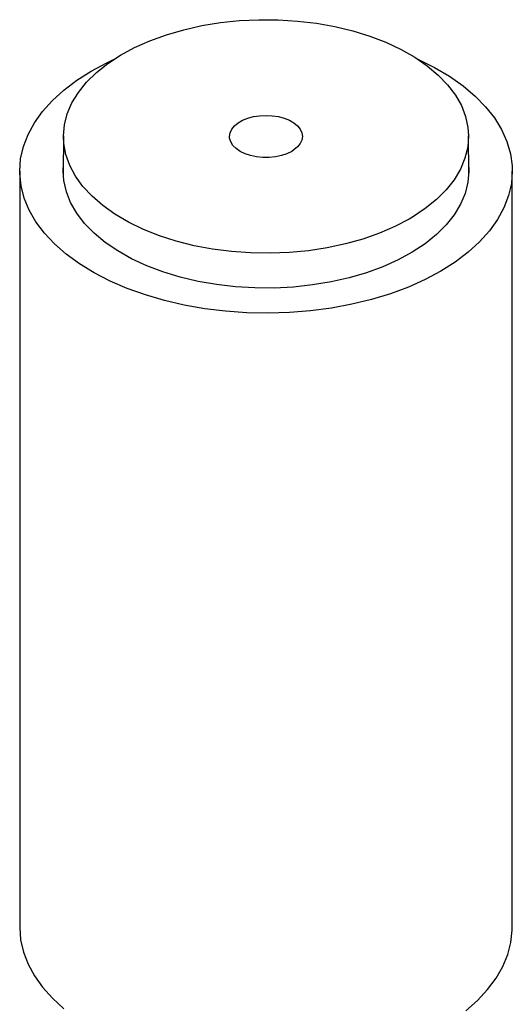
# Model space of a CAD drawing. Header units: inches. Extents: x 3 to 351, y 4 to 271.
# Tile 316 of 530: x 128.72 to 130.85, y 266.1 to 270.35. Entities that reach past the tile are written whole.
import ezdxf

# ---------------------------------------------------------------- set-up
doc = ezdxf.new("R2010")
doc.units = ezdxf.units.IN
doc.header["$LTSCALE"] = 0.5
doc.header["$MEASUREMENT"] = 0
doc.layers.add('DSS', color=7, linetype='Continuous')

msp = doc.modelspace()

# ---------------------------------------------------------------- linework, layer by layer
at = {"layer": 'DSS', "color": 136, "linetype": 'Continuous'}
for p, q in [((129.428, 270.3072), (129.5059, 270.3247)), ((129.5059, 270.3247), (129.5863, 270.3378)), ((129.5863, 270.3378), (129.6686, 270.3464)), ((129.6686, 270.3464), (129.7519, 270.3504)), ((129.7519, 270.3504), (129.8354, 270.3499)), ((129.8354, 270.3499), (129.9185, 270.3447)), ((129.9185, 270.3447), (130.0004, 270.3349)), ((130.0004, 270.3349), (130.0803, 270.3207)), ((130.0803, 270.3207), (130.1574, 270.3021)), ((129.2826, 270.2598), (129.3533, 270.2855)), ((129.3533, 270.2855), (129.428, 270.3072)), ((130.1574, 270.3021), (130.2311, 270.2794)), ((130.2311, 270.2794), (130.3007, 270.2527)), ((129.2165, 270.2303), (129.2826, 270.2598)), ((130.3007, 270.2527), (130.3656, 270.2223)), ((129.1003, 270.1611), (129.1555, 270.1973)), ((129.1555, 270.1973), (129.2165, 270.2303)), ((130.3656, 270.2223), (130.4252, 270.1884)), ((129.0513, 270.122), (129.1003, 270.1611)), ((130.4252, 270.1884), (130.4789, 270.1514)), ((130.4789, 270.1514), (130.5262, 270.1116)), ((129.0091, 270.0803), (129.0513, 270.122)), ((130.5262, 270.1116), (130.5667, 270.0694)), ((128.9739, 270.0366), (129.0091, 270.0803)), ((130.5667, 270.0694), (130.6, 270.0252)), ((128.9461, 269.991), (128.9739, 270.0366)), ((130.6, 270.0252), (130.6259, 269.9793)), ((128.926, 269.9442), (128.9461, 269.991)), ((130.6259, 269.9793), (130.644, 269.9322)), ((128.9137, 269.8965), (128.926, 269.9442)), ((129.7292, 269.9318), (129.7557, 269.9359)), ((129.7557, 269.9359), (129.7831, 269.9373)), ((129.7831, 269.9373), (129.8104, 269.9359)), ((129.8104, 269.9359), (129.8369, 269.9318)), ((128.9094, 269.8483), (128.9137, 269.8965)), ((129.6467, 269.8918), (129.6624, 269.9048)), ((129.6624, 269.9048), (129.6818, 269.916)), ((129.6818, 269.916), (129.7043, 269.9251)), ((129.7043, 269.9251), (129.7292, 269.9318)), ((129.8369, 269.9318), (129.8618, 269.9251)), ((129.8618, 269.9251), (129.8843, 269.916)), ((129.8843, 269.916), (129.9037, 269.9048)), ((129.9037, 269.9048), (129.9195, 269.8918)), ((130.644, 269.9322), (130.6543, 269.8843)), ((129.6256, 269.8463), (129.628, 269.8621)), ((129.628, 269.8621), (129.6351, 269.8774)), ((129.6351, 269.8774), (129.6467, 269.8918)), ((129.9195, 269.8918), (129.9311, 269.8774)), ((129.9311, 269.8774), (129.9382, 269.8621)), ((129.9382, 269.8621), (129.9406, 269.8463)), ((130.6543, 269.8843), (130.6568, 269.8483)), ((128.9094, 269.8483), (128.9083, 269.6857)), ((128.9109, 269.8164), (128.9094, 269.8483)), ((128.9199, 269.7684), (128.9109, 269.8164)), ((129.6262, 269.8384), (129.6256, 269.8463)), ((129.6309, 269.8228), (129.6262, 269.8384)), ((129.6403, 269.8079), (129.6309, 269.8228)), ((129.6541, 269.7942), (129.6403, 269.8079)), ((129.9311, 269.8152), (129.9195, 269.8009)), ((129.9382, 269.8305), (129.9311, 269.8152)), ((129.9406, 269.8463), (129.9382, 269.8305)), ((130.6568, 269.8483), (130.6531, 269.8001)), ((130.6579, 269.6857), (130.6568, 269.8483)), ((128.9367, 269.7211), (128.9199, 269.7684)), ((129.6717, 269.782), (129.6541, 269.7942)), ((129.6927, 269.7718), (129.6717, 269.782)), ((129.7165, 269.7639), (129.6927, 269.7718)), ((129.8734, 269.7718), (129.8496, 269.7639)), ((129.8944, 269.782), (129.8734, 269.7718)), ((129.9037, 269.7879), (129.8944, 269.782)), ((129.9195, 269.8009), (129.9037, 269.7879)), ((130.6531, 269.8001), (130.6415, 269.7523)), ((129.7423, 269.7585), (129.7165, 269.7639)), ((129.7694, 269.7557), (129.7423, 269.7585)), ((129.7968, 269.7557), (129.7694, 269.7557)), ((129.8238, 269.7585), (129.7968, 269.7557)), ((129.8496, 269.7639), (129.8238, 269.7585)), ((130.6415, 269.7523), (130.622, 269.7054)), ((128.9613, 269.675), (128.9367, 269.7211)), ((130.622, 269.7054), (130.5948, 269.6597)), ((128.9934, 269.6305), (128.9613, 269.675)), ((130.5948, 269.6597), (130.5602, 269.6158)), ((129.0328, 269.5879), (128.9934, 269.6305)), ((130.5602, 269.6158), (130.5185, 269.574)), ((129.079, 269.5477), (129.0328, 269.5879)), ((130.5185, 269.574), (130.4701, 269.5347)), ((129.1316, 269.5102), (129.079, 269.5477)), ((129.1902, 269.4758), (129.1316, 269.5102)), ((130.4701, 269.5347), (130.4153, 269.4982)), ((129.2543, 269.4448), (129.1902, 269.4758)), ((130.4009, 269.4896), (130.339, 269.4572)), ((130.4153, 269.4982), (130.4009, 269.4896)), ((129.3231, 269.4175), (129.2543, 269.4448)), ((130.2721, 269.4283), (130.2007, 269.4032)), ((130.339, 269.4572), (130.2721, 269.4283)), ((129.3962, 269.394), (129.3231, 269.4175)), ((129.4729, 269.3748), (129.3962, 269.394)), ((130.2007, 269.4032), (130.1254, 269.3822)), ((129.5523, 269.3598), (129.4729, 269.3748)), ((129.6339, 269.3493), (129.5523, 269.3598)), ((129.7168, 269.3434), (129.6339, 269.3493)), ((129.8004, 269.342), (129.7168, 269.3434)), ((129.8838, 269.3453), (129.8004, 269.342)), ((129.9662, 269.3531), (129.8838, 269.3453)), ((130.047, 269.3655), (129.9662, 269.3531)), ((130.1254, 269.3822), (130.047, 269.3655))]:
    msp.add_line(p, q, dxfattribs=at)
at = {"layer": 'DSS', "color": 96, "linetype": 'Continuous'}
for p, q in [((129.0285, 270.1286), (129.0962, 270.1647)), ((129.0962, 270.1647), (129.1259, 270.1787)), ((130.4403, 270.1787), (130.5102, 270.144)), ((128.9665, 270.0892), (129.0285, 270.1286)), ((130.5102, 270.144), (130.5746, 270.1059)), ((130.5746, 270.1059), (130.6331, 270.0648)), ((128.9107, 270.0468), (128.9665, 270.0892)), ((130.6331, 270.0648), (130.6851, 270.0209)), ((128.8614, 270.0019), (128.9107, 270.0468)), ((130.6851, 270.0209), (130.7304, 269.9745)), ((128.819, 269.9546), (128.8614, 270.0019)), ((128.7839, 269.9054), (128.819, 269.9546)), ((130.7304, 269.9745), (130.7685, 269.9261)), ((128.7564, 269.8546), (128.7839, 269.9054)), ((130.7685, 269.9261), (130.7992, 269.8759)), ((128.7365, 269.8026), (128.7564, 269.8546)), ((130.7992, 269.8759), (130.8223, 269.8244)), ((130.8223, 269.8244), (130.8376, 269.7719)), ((128.7246, 269.7499), (128.7365, 269.8026)), ((130.8376, 269.7719), (130.8449, 269.7188)), ((128.7206, 269.6967), (128.7246, 269.7499)), ((128.7206, 269.6967), (128.7206, 266.4307)), ((128.7207, 269.6859), (128.7206, 269.6967)), ((128.7264, 269.6328), (128.7207, 269.6859)), ((128.9081, 269.6967), (128.9085, 269.7117)), ((128.911, 269.6556), (128.9081, 269.6967)), ((130.6581, 269.6967), (130.6541, 269.6485)), ((130.6577, 269.7117), (130.6581, 269.6967)), ((130.8456, 269.6967), (130.8416, 269.6435)), ((130.8449, 269.7188), (130.8456, 269.6967)), ((130.8456, 266.4307), (130.8456, 269.6967)), ((128.9218, 269.6077), (128.911, 269.6556)), ((130.6541, 269.6485), (130.6421, 269.6007)), ((130.8416, 269.6435), (130.8296, 269.5908)), ((128.7399, 269.5802), (128.7264, 269.6328)), ((128.9404, 269.5606), (128.9218, 269.6077)), ((130.6421, 269.6007), (130.6223, 269.5538)), ((128.7613, 269.5284), (128.7399, 269.5802)), ((128.9668, 269.5148), (128.9404, 269.5606)), ((130.6223, 269.5538), (130.5948, 269.5081)), ((130.8296, 269.5908), (130.8098, 269.5388)), ((128.7904, 269.4779), (128.7613, 269.5284)), ((129.0006, 269.4706), (128.9668, 269.5148)), ((130.8098, 269.5388), (130.7822, 269.488)), ((128.827, 269.4291), (128.7904, 269.4779)), ((129.0416, 269.4285), (129.0006, 269.4706)), ((130.5948, 269.5081), (130.56, 269.4643)), ((130.7822, 269.488), (130.7471, 269.4388)), ((128.8708, 269.3823), (128.827, 269.4291)), ((129.0893, 269.3889), (129.0416, 269.4285)), ((130.56, 269.4643), (130.518, 269.4225)), ((130.7471, 269.4388), (130.7048, 269.3915)), ((129.1434, 269.352), (129.0893, 269.3889)), ((130.4693, 269.3832), (130.4143, 269.3468)), ((130.518, 269.4225), (130.4693, 269.3832)), ((130.7048, 269.3915), (130.6555, 269.3466)), ((128.9214, 269.3378), (128.8708, 269.3823)), ((129.2033, 269.3183), (129.1434, 269.352)), ((130.4143, 269.3468), (130.3535, 269.3136)), ((130.6555, 269.3466), (130.5997, 269.3042)), ((128.9786, 269.296), (128.9214, 269.3378)), ((129.2685, 269.2881), (129.2033, 269.3183)), ((130.3535, 269.3136), (130.2876, 269.284)), ((130.5997, 269.3042), (130.5377, 269.2649)), ((129.0417, 269.2573), (128.9786, 269.296)), ((129.1105, 269.2218), (129.0417, 269.2573)), ((129.3385, 269.2616), (129.2685, 269.2881)), ((129.4125, 269.2391), (129.3385, 269.2616)), ((130.217, 269.258), (130.1425, 269.2361)), ((130.2876, 269.284), (130.217, 269.258)), ((130.5377, 269.2649), (130.47, 269.2287)), ((129.1843, 269.19), (129.1105, 269.2218)), ((129.4898, 269.2207), (129.4125, 269.2391)), ((129.5699, 269.2068), (129.4898, 269.2207)), ((130.0647, 269.2184), (129.9843, 269.2051)), ((130.1425, 269.2361), (130.0647, 269.2184)), ((130.47, 269.2287), (130.3972, 269.1961)), ((129.2626, 269.1619), (129.1843, 269.19)), ((129.6519, 269.1972), (129.5699, 269.2068)), ((129.7351, 269.1923), (129.6519, 269.1972)), ((129.8187, 269.1919), (129.7351, 269.1923)), ((129.902, 269.1962), (129.8187, 269.1919)), ((129.9843, 269.2051), (129.902, 269.1962)), ((130.3972, 269.1961), (130.3197, 269.1673)), ((129.3449, 269.1379), (129.2626, 269.1619)), ((129.4304, 269.1181), (129.3449, 269.1379)), ((130.2382, 269.1424), (130.1533, 269.1217)), ((130.3197, 269.1673), (130.2382, 269.1424)), ((129.5186, 269.1026), (129.4304, 269.1181)), ((129.6088, 269.0916), (129.5186, 269.1026)), ((129.7003, 269.0851), (129.6088, 269.0916)), ((129.7924, 269.0833), (129.7003, 269.0851)), ((129.8845, 269.0861), (129.7924, 269.0833)), ((129.9757, 269.0934), (129.8845, 269.0861)), ((130.0656, 269.1054), (129.9757, 269.0934)), ((130.1533, 269.1217), (130.0656, 269.1054)), ((128.7206, 266.4307), (128.7246, 266.3775)), ((130.8398, 266.3668), (130.8454, 266.4199)), ((130.8454, 266.4199), (130.8456, 266.4307)), ((128.7246, 266.3775), (128.7365, 266.3248)), ((130.8262, 266.3142), (130.8398, 266.3668)), ((128.7365, 266.3248), (128.7564, 266.2728)), ((130.8048, 266.2624), (130.8262, 266.3142)), ((128.7564, 266.2728), (128.7839, 266.222)), ((130.7757, 266.2119), (130.8048, 266.2624)), ((128.7839, 266.222), (128.819, 266.1728)), ((130.7391, 266.1631), (130.7757, 266.2119)), ((128.819, 266.1728), (128.8614, 266.1255)), ((130.6954, 266.1163), (130.7391, 266.1631)), ((128.8614, 266.1255), (128.9107, 266.0806)), ((130.6447, 266.0718), (130.6954, 266.1163))]:
    msp.add_line(p, q, dxfattribs=at)

doc.saveas('drawing.dxf')
